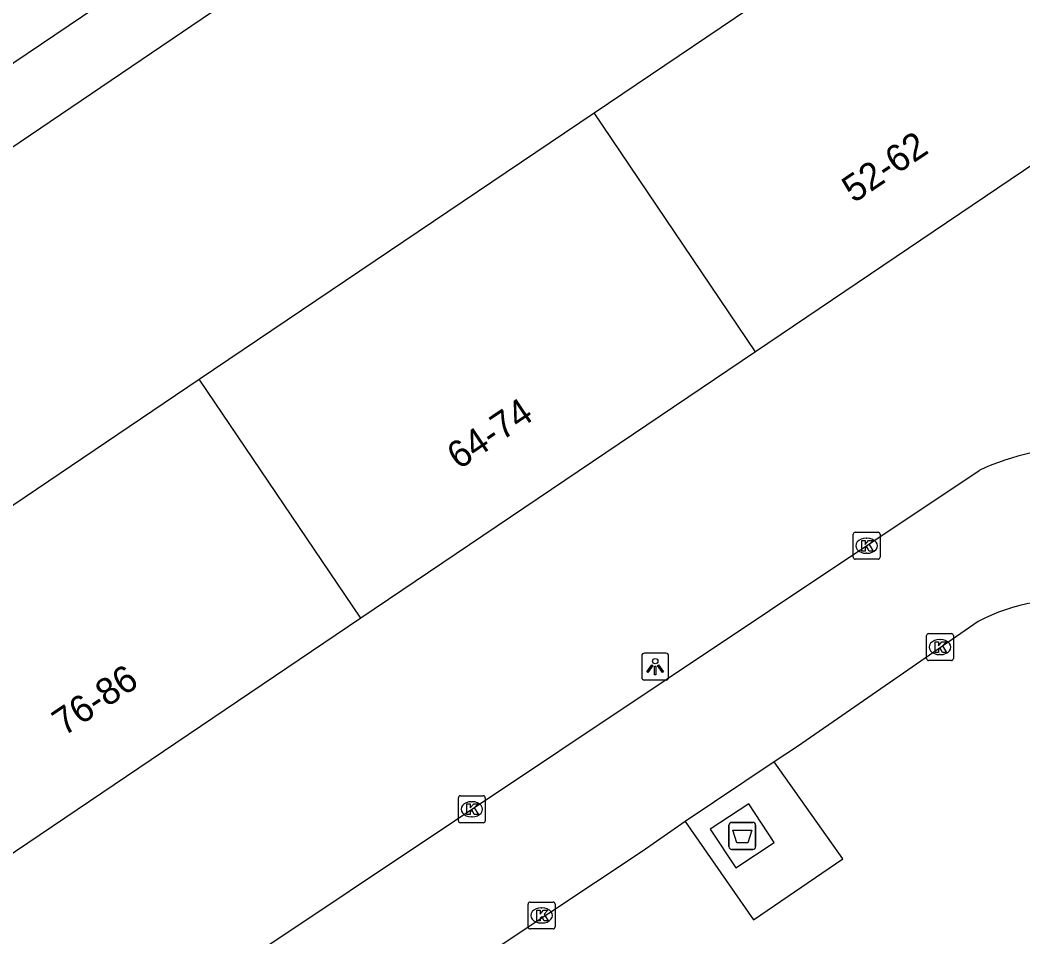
# Model space of a CAD drawing. Extents: x 157466 to 158888, y 383063 to 384677.
# Drawn here: x 157868.69 to 157905.95, y 383630.89 to 383664.97 of the extents above; entities that cross this region are included whole.
import ezdxf

# ---------------------------------------------------------------- set-up
doc = ezdxf.new("R2010")
doc.units = 0
for name, color, linetype in [('IMGEO_Afval_apart_plaats', 7, 'Continuous'), ('IMGEO_Kolk', 7, 'Continuous'), ('IMGEO_Lichtpunt', 7, 'Continuous'), ('IMGEO_Pand', 7, 'Continuous'), ('IMGEO_Pand_nummerreeks', 7, 'Continuous'), ('IMGEO_Rijbaan_lokaal_open', 7, 'Continuous'), ('IMGEO_Voetpad_gesloten', 7, 'Continuous'), ('IMGEO_Voetpad_halfverhard', 7, 'Continuous'), ('IMGEO_Voetpad_open', 7, 'Continuous')]:
    doc.layers.add(name, color=color, linetype=linetype)

msp = doc.modelspace()

# ---------------------------------------------------------------- linework, layer by layer
at = {"layer": 'IMGEO_Afval_apart_plaats'}
for p, q in [((157895.031, 383634.248), (157895.031, 383635.048)), ((157895.031, 383635.048), (157895.031, 383634.248)), ((157895.131, 383635.148), (157895.921, 383635.148)), ((157895.921, 383635.148), (157895.131, 383635.148)), ((157896.021, 383635.048), (157896.021, 383634.248)), ((157896.021, 383634.248), (157896.021, 383635.048)), ((157895.921, 383634.148), (157895.131, 383634.148)), ((157895.131, 383634.148), (157895.921, 383634.148))]:
    msp.add_line(p, q, dxfattribs=at)
msp.add_lwpolyline([(157895.174, 383634.862), (157895.878, 383634.862), (157895.729, 383634.392), (157895.323, 383634.392), (157895.174, 383634.862)], dxfattribs=at)
for centre, start, end in [((157895.131, 383635.048), 90, 180), ((157895.131, 383635.048), 90, 180), ((157895.921, 383635.048), 0, 90), ((157895.921, 383635.048), 360, 90), ((157895.131, 383634.248), 180, 270), ((157895.131, 383634.248), 180, 270), ((157895.921, 383634.248), 270, 0), ((157895.921, 383634.248), 270, 0)]:
    msp.add_arc(centre, 0.1, start, end, dxfattribs=at)
at = {"layer": 'IMGEO_Kolk'}
for p, q in [((157899.646, 383645.005), (157899.646, 383645.857)), ((157899.721, 383645.931), (157900.573, 383645.931)), ((157900.647, 383645.857), (157900.647, 383645.005)), ((157900.134, 383645.711), (157900.159, 383645.711)), ((157900.157, 383645.151), (157900.132, 383645.151)), ((157900.573, 383644.931), (157899.721, 383644.931)), ((157902.373, 383641.239), (157902.373, 383642.091)), ((157902.448, 383642.165), (157903.3, 383642.165)), ((157903.374, 383642.091), (157903.374, 383641.239)), ((157902.861, 383641.945), (157902.886, 383641.945)), ((157902.884, 383641.385), (157902.859, 383641.385)), ((157903.3, 383641.165), (157902.448, 383641.165)), ((157884.977, 383635.212), (157884.977, 383636.064)), ((157885.052, 383636.138), (157885.904, 383636.138)), ((157885.978, 383636.064), (157885.978, 383635.212)), ((157885.465, 383635.918), (157885.49, 383635.918)), ((157885.488, 383635.358), (157885.463, 383635.358)), ((157885.904, 383635.138), (157885.052, 383635.138)), ((157887.57, 383631.264), (157887.57, 383632.116)), ((157887.645, 383632.19), (157888.497, 383632.19)), ((157888.058, 383631.97), (157888.083, 383631.97)), ((157888.571, 383632.116), (157888.571, 383631.264)), ((157888.497, 383631.19), (157887.645, 383631.19)), ((157888.081, 383631.41), (157888.056, 383631.41))]:
    msp.add_line(p, q, dxfattribs=at)
for points in [[(157899.646, 383645.005), (157899.646, 383645.857)], [(157899.721, 383645.931), (157900.573, 383645.931)], [(157900.647, 383645.857), (157900.647, 383645.005)], [(157899.967, 383645.631), (157900.09, 383645.631), (157900.09, 383645.48), (157900.22, 383645.631), (157900.384, 383645.631), (157900.238, 383645.48), (157900.391, 383645.231), (157900.239, 383645.231), (157900.154, 383645.395), (157900.09, 383645.328), (157900.09, 383645.231), (157899.967, 383645.231), (157899.967, 383645.631)], [(157900.573, 383644.931), (157899.721, 383644.931)], [(157902.373, 383641.239), (157902.373, 383642.091)], [(157902.448, 383642.165), (157903.3, 383642.165)], [(157903.374, 383642.091), (157903.374, 383641.239)], [(157902.694, 383641.865), (157902.817, 383641.865), (157902.817, 383641.714), (157902.947, 383641.865), (157903.111, 383641.865), (157902.965, 383641.714), (157903.118, 383641.465), (157902.966, 383641.465), (157902.881, 383641.629), (157902.817, 383641.562), (157902.817, 383641.465), (157902.694, 383641.465), (157902.694, 383641.865)], [(157903.3, 383641.165), (157902.448, 383641.165)], [(157884.977, 383635.212), (157884.977, 383636.064)], [(157885.052, 383636.138), (157885.904, 383636.138)], [(157885.978, 383636.064), (157885.978, 383635.212)], [(157885.298, 383635.838), (157885.421, 383635.838), (157885.421, 383635.687), (157885.551, 383635.838), (157885.715, 383635.838), (157885.569, 383635.687), (157885.722, 383635.438), (157885.57, 383635.438), (157885.485, 383635.602), (157885.421, 383635.535), (157885.421, 383635.438), (157885.298, 383635.438), (157885.298, 383635.838)], [(157885.904, 383635.138), (157885.052, 383635.138)], [(157887.57, 383631.264), (157887.57, 383632.116)], [(157887.645, 383632.19), (157888.497, 383632.19)], [(157888.571, 383632.116), (157888.571, 383631.264)], [(157887.891, 383631.89), (157888.014, 383631.89), (157888.014, 383631.739), (157888.144, 383631.89), (157888.308, 383631.89), (157888.162, 383631.739), (157888.315, 383631.49), (157888.163, 383631.49), (157888.078, 383631.654), (157888.014, 383631.587), (157888.014, 383631.49), (157887.891, 383631.49), (157887.891, 383631.89)], [(157888.497, 383631.19), (157887.645, 383631.19)]]:
    msp.add_lwpolyline(points, dxfattribs=at)
for centre, start, end in [((157899.723, 383645.855), 91.552, 178.448), ((157899.723, 383645.855), 91.552, 178.448), ((157900.571, 383645.855), 1.552, 88.448), ((157900.571, 383645.855), 1.552, 88.448), ((157899.723, 383645.007), 181.552, 268.448), ((157899.723, 383645.007), 181.552, 268.448), ((157900.571, 383645.007), 271.552, 358.448), ((157900.571, 383645.007), 271.552, 358.448), ((157902.45, 383642.089), 91.552, 178.448), ((157902.45, 383642.089), 91.552, 178.448), ((157903.298, 383642.089), 1.552, 88.448), ((157903.298, 383642.089), 1.552, 88.448), ((157902.45, 383641.241), 181.552, 268.448), ((157902.45, 383641.241), 181.552, 268.448), ((157903.298, 383641.241), 271.552, 358.448), ((157903.298, 383641.241), 271.552, 358.448), ((157885.054, 383636.062), 91.552, 178.448), ((157885.054, 383636.062), 91.552, 178.448), ((157885.902, 383636.062), 1.552, 88.448), ((157885.902, 383636.062), 1.552, 88.448), ((157885.054, 383635.214), 181.552, 268.448), ((157885.054, 383635.214), 181.552, 268.448), ((157885.902, 383635.214), 271.552, 358.448), ((157885.902, 383635.214), 271.552, 358.448), ((157887.647, 383632.114), 91.552, 178.448), ((157887.647, 383632.114), 91.552, 178.448), ((157888.495, 383632.114), 1.552, 88.448), ((157888.495, 383632.114), 1.552, 88.448), ((157887.647, 383631.266), 181.552, 268.448), ((157887.647, 383631.266), 181.552, 268.448), ((157888.495, 383631.266), 271.552, 358.448), ((157888.495, 383631.266), 271.552, 358.448)]:
    msp.add_arc(centre, 0.0765, start, end, dxfattribs=at)
for centre, major_axis, ratio, start_param, end_param in [((157900.133, 383645.431), (-0.387, 0.002), 0.722429, 4.712389, 7.853982), ((157900.158, 383645.431), (-0.39, 0.002), 0.717154, 1.570796, 4.712389), ((157902.86, 383641.665), (-0.387, 0.002), 0.722429, 4.712389, 7.853982), ((157902.885, 383641.665), (-0.39, 0.002), 0.717154, 1.570796, 4.712389), ((157885.464, 383635.638), (-0.387, 0.002), 0.722429, 4.712389, 7.853982), ((157885.489, 383635.638), (-0.39, 0.002), 0.717154, 1.570796, 4.712389), ((157888.057, 383631.69), (-0.387, 0.002), 0.722429, 4.712389, 7.853982), ((157888.082, 383631.69), (-0.39, 0.002), 0.717154, 1.570796, 4.712389)]:
    msp.add_ellipse(centre, major_axis=major_axis, ratio=ratio, start_param=start_param, end_param=end_param, dxfattribs=at)
at = {"layer": 'IMGEO_Lichtpunt'}
for p, q in [((157891.793, 383641.343), (157891.793, 383640.536)), ((157891.793, 383641.343), (157891.793, 383640.536)), ((157892.695, 383641.438), (157891.887, 383641.438)), ((157892.695, 383641.438), (157891.887, 383641.438)), ((157892.789, 383640.536), (157892.789, 383641.343)), ((157892.789, 383640.536), (157892.789, 383641.343)), ((157891.887, 383640.442), (157892.695, 383640.442)), ((157891.887, 383640.442), (157892.695, 383640.442))]:
    msp.add_line(p, q, dxfattribs=at)
for points in [[(157892.167, 383641.007), (157892.206, 383640.979), (157892.018, 383640.717), (157891.98, 383640.744), (157892.167, 383641.007)], [(157892.269, 383640.959), (157892.316, 383640.959), (157892.316, 383640.637), (157892.269, 383640.637), (157892.269, 383640.959)], [(157892.379, 383640.979), (157892.417, 383641.006), (157892.604, 383640.744), (157892.565, 383640.716), (157892.379, 383640.979)]]:
    msp.add_lwpolyline(points, dxfattribs=at)
msp.add_circle((157892.292, 383641.141), 0.0994, dxfattribs=at)
for centre, start, end in [((157891.887, 383641.343), 90, 180), ((157891.887, 383641.343), 90, 180), ((157892.695, 383641.343), 0, 90), ((157892.695, 383641.343), 0, 90), ((157891.887, 383640.536), 180, 270), ((157891.887, 383640.536), 180, 270), ((157892.695, 383640.536), 270, 0), ((157892.695, 383640.536), 270, 360)]:
    msp.add_arc(centre, 0.0946, start, end, dxfattribs=at)
at = {"layer": 'IMGEO_Pand'}
for points in [[(157890.019, 383661.524), (157904.709, 383671.442), (157910.708, 383662.557), (157896.018, 383652.639)], [(157875.349, 383651.619), (157890.019, 383661.524)], [(157896.018, 383652.639), (157890.019, 383661.524)], [(157896.018, 383652.639), (157881.348, 383642.734)], [(157881.348, 383642.734), (157866.679, 383632.83), (157860.68, 383641.715), (157875.349, 383651.619)], [(157881.348, 383642.734), (157875.349, 383651.619)]]:
    msp.add_lwpolyline(points, dxfattribs=at)
at = {"layer": 'IMGEO_Rijbaan_lokaal_open'}
for points in [[(157870.906, 383625.776), (157873.135, 383627.394), (157904.332, 383648.231)], [(157904.285, 383642.613), (157897.583, 383637.97), (157896.712, 383637.403)], [(157896.712, 383637.403), (157893.402, 383635.177)], [(157893.402, 383635.177), (157891.801, 383634.068), (157876.245, 383623.717), (157873.672, 383621.824)]]:
    msp.add_lwpolyline(points, dxfattribs=at)
for centre, radius, start, end in [((157908.033, 383640.438), 8.627, 88.2447, 115.4015), ((157907.423, 383636.771), 6.631, 79.9618, 118.2437)]:
    msp.add_arc(centre, radius, start, end, dxfattribs=at)
at = {"layer": 'IMGEO_Voetpad_gesloten'}
msp.add_lwpolyline([(157894.338, 383634.895), (157895.283, 383633.458), (157896.715, 383634.4), (157895.77, 383635.837), (157894.338, 383634.895)], dxfattribs=at)
at = {"layer": 'IMGEO_Voetpad_halfverhard'}
for points in [[(157897.053, 383682.688), (157845.982, 383648.22)], [(157847.632, 383646.169), (157898.785, 383680.85)]]:
    msp.add_lwpolyline(points, dxfattribs=at)
at = {"layer": 'IMGEO_Voetpad_open'}
msp.add_lwpolyline([(157893.402, 383635.177), (157895.94, 383631.526), (157899.26, 383633.792), (157896.712, 383637.403)], dxfattribs=at)

# ---------------------------------------------------------------- texts
at = {"layer": 'IMGEO_Pand_nummerreeks'}
for s, p in [('52-62', (157899.672, 383658.146)), ('64-74', (157884.997, 383648.239)), ('76-86', (157870.328, 383638.334))]:
    msp.add_text(s, height=1, rotation=34.026, dxfattribs=at).set_placement(p)

doc.saveas('drawing.dxf')
